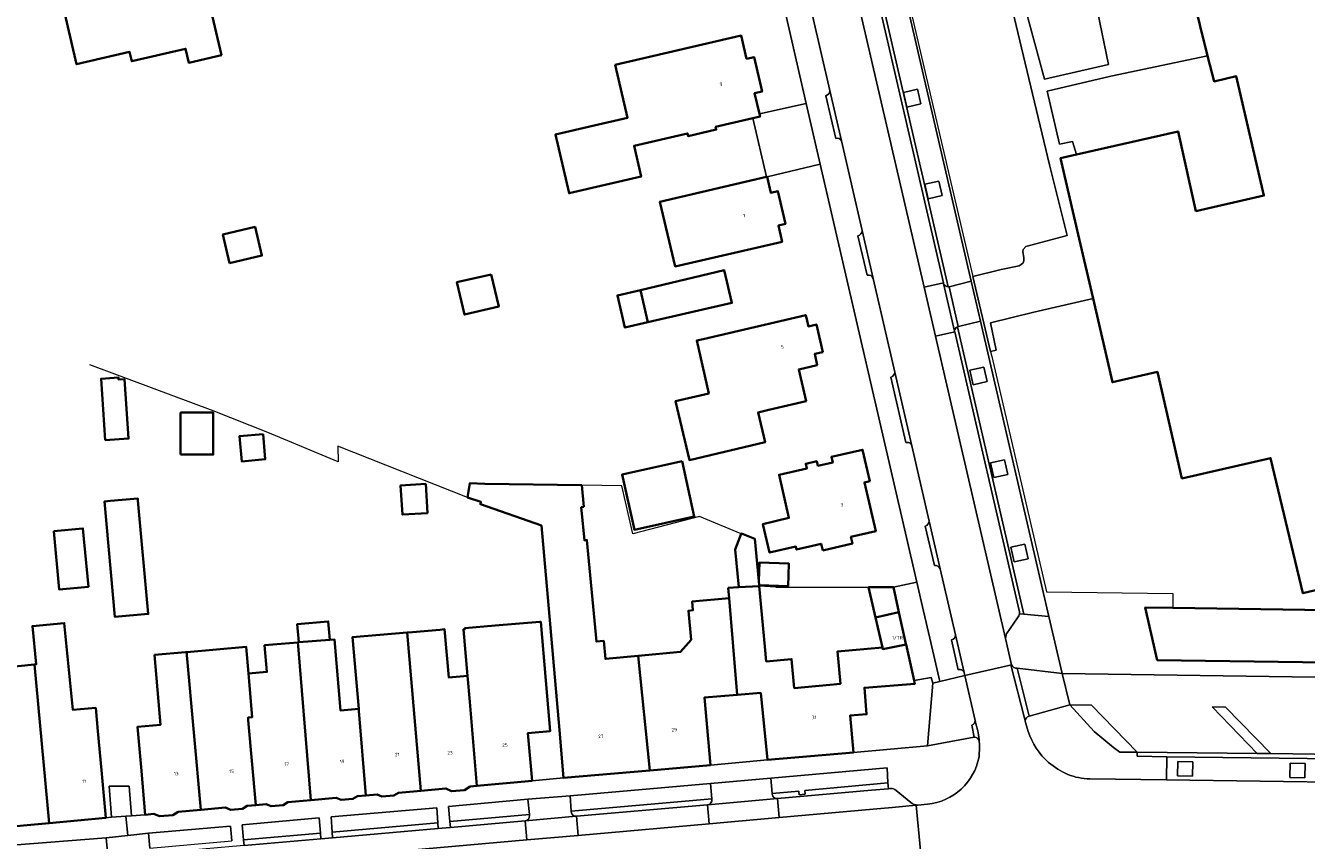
# Model space of a CAD drawing. Header units: metres. Extents: x 197700 to 204338, y 317132 to 325229.
# Tile 786 of 1056: x 203359 to 203493, y 319731 to 319816. Entities that reach past the tile are written whole.
import ezdxf
from ezdxf.enums import TextEntityAlignment as Align

# ---------------------------------------------------------------- set-up
doc = ezdxf.new("R2010")
doc.units = ezdxf.units.M
for name, color, linetype, lineweight in [('B-WE-GR-BEPLANTING_CULTUUR_BODEMBEDEKKER-GV', 90, 'Continuous', 18), ('B-WE-GR-BEPLANTING_CULTUUR_ROOS-GV', 90, 'Continuous', 18), ('B-WE-IE-TERREINAFSCHEIDING_KUNSTMATIG_HEKWERK-G', 20, 'IE-TERREINAFSCHEIDING-KUNSTMATIG', 18), ('B-WE-IE-TERREINAFSCHEIDING_KUNSTMATIG_MUUR-G', 90, 'IE-TERREINAFSCHEIDING-KUNSTMATIG-DICHT', 18), ('B-WE-IE-TERREINAFSCHEIDING_KUNSTMATIG_MUUR-GV', 90, 'Continuous', 18), ('B-WE-OG-BEBOUWING-GV', 7, 'Continuous', 35), ('B-WE-OG-BEBOUWING-T18', 10, 'Continuous', 18), ('B-WE-OG-TERREIN_CULTUURSCHEIDING-GV', 7, 'Continuous', 18), ('B-WE-OG-TERREIN_ERF-GV', 7, 'Continuous', 18), ('B-WE-VH-VERHARDING_ASFALT-GV', 252, 'Continuous', 18), ('B-WE-VH-VERHARDING_BETONSTRAATSTEEN-GV', 252, 'Continuous', 18), ('B-WE-VH-VERHARDING_OPEN-GV', 252, 'Continuous', 18), ('B-WE-VH-VERHARDING_STRAATBAKSTEEN-GV', 252, 'Continuous', 18), ('B-WE-VH-VERHARDING_TEGEL-GV', 252, 'Continuous', 18)]:
    doc.layers.add(name, color=color, linetype=linetype, lineweight=lineweight)
doc.styles.add('NLCS-ISO-M200-T18', font='NLCS-ISO.ttf', dxfattribs={"height": 0.36})
doc.linetypes.add('IE-TERREINAFSCHEIDING-KUNSTMATIG', pattern='A,4,[82,NLCS.SHX,S=0.75,R=90,X=0,Y=0],4,-2', length=10)
doc.linetypes.add('IE-TERREINAFSCHEIDING-KUNSTMATIG-DICHT', pattern='A,8,-1,[82,NLCS.SHX,S=0.75,R=90,X=0,Y=0],-1', length=10)

msp = doc.modelspace()

# ---------------------------------------------------------------- linework, layer by layer
at = {"layer": 'B-WE-GR-BEPLANTING_CULTUUR_BODEMBEDEKKER-GV'}
for points in [[(203439.647, 319735.47), (203440.295, 319735.533), (203440.253, 319735.936), (203448.94, 319736.706), (203448.841, 319738.287), (203436.707, 319737.201), (203436.83, 319735.619), (203439.608, 319735.864), (203439.617, 319735.777)], [(203415.715, 319735.356), (203415.839, 319733.762), (203430.543, 319735.058), (203430.394, 319736.649)], [(203411.298, 319735.013), (203403.007, 319734.252), (203403.164, 319732.661), (203411.47, 319733.399)], [(203401.896, 319732.545), (203401.79, 319734.121), (203390.763, 319733.155), (203390.86, 319731.57)], [(203371.676, 319731.458), (203371.822, 319729.875), (203380.38, 319730.646), (203380.224, 319732.206)], [(203389.511, 319733.047), (203381.464, 319732.33), (203381.602, 319730.757), (203389.64, 319731.46)], [(203367.259, 319730.967), (203357.461, 319730.195), (203357.601, 319728.62), (203367.402, 319729.475)]]:
    msp.add_lwpolyline(points, close=True, dxfattribs=at)
at = {"layer": 'B-WE-GR-BEPLANTING_CULTUUR_ROOS-GV'}
for points in [[(203462.466, 319753.986), (203461.338, 319752.287)], [(203462.438, 319748.717), (203467.144, 319748.148), (203465.76, 319754.121), (203463.15, 319754.343), (203462.669, 319754.384)], [(203461.221, 319751.824), (203461.859, 319749.067)], [(203470.041, 319737.132), (203478.041, 319737.018), (203478.076, 319739.455), (203474.982, 319739.494), (203474.982, 319739.943), (203473.172, 319739.943), (203472.516, 319740.432), (203470.472, 319742.085), (203467.937, 319744.868), (203463.689, 319743.683)], [(203463.272, 319743.199), (203463.315, 319743.044), (203463.596, 319742.101)]]:
    msp.add_lwpolyline(points, dxfattribs=at)
for points in [[(203462.669, 319754.384, -0.1481467), (203462.466, 319753.986)], [(203461.338, 319752.287, 0.0482349), (203461.221, 319751.824)], [(203461.859, 319749.067, 0.3688886), (203462.438, 319748.717)], [(203463.689, 319743.683, 0.3380585), (203463.272, 319743.199)], [(203463.596, 319742.101, 0.1374729), (203465.727, 319738.859)], [(203465.727, 319738.859, 0.0794504), (203467.724, 319737.601)], [(203467.724, 319737.601, 0.0910904), (203470.041, 319737.132)]]:
    msp.add_lwpolyline(points, format="xyb", dxfattribs=at)
at = {"layer": 'B-WE-IE-TERREINAFSCHEIDING_KUNSTMATIG_HEKWERK-G'}
for points in [[(203512.067, 319870.207), (203502.727, 319867.966), (203482.621, 319863.145), (203467.752, 319859.637), (203444.839, 319854.063), (203443.201, 319852.239), (203454.883, 319802.176), (203457.817, 319789.654)], [(203457.817, 319789.654), (203459.649, 319781.832)], [(203459.649, 319781.832), (203459.777, 319781.286), (203465.518, 319756.69), (203478.694, 319756.506), (203478.71, 319755.02)], [(203378.444, 319775.604), (203365.548, 319780.437)], [(203405.018, 319766.564), (203391.471, 319771.913), (203391.493, 319770.295), (203384.144, 319773.358), (203378.444, 319775.604)]]:
    msp.add_lwpolyline(points, dxfattribs=at)
at = {"layer": 'B-WE-IE-TERREINAFSCHEIDING_KUNSTMATIG_MUUR-G'}
for points in [[(203433.608, 319762.747), (203429.229, 319764.554), (203422.278, 319762.758), (203421.147, 319767.762), (203416.949, 319767.835)], [(203437.227, 319757.175), (203435.484, 319757.293)], [(203437.227, 319757.175), (203446.917, 319757.166)]]:
    msp.add_lwpolyline(points, dxfattribs=at)
at = {"layer": 'B-WE-IE-TERREINAFSCHEIDING_KUNSTMATIG_MUUR-GV'}
msp.add_lwpolyline([(203507.39, 319739.526), (203507.236, 319739.526), (203488.957, 319739.773), (203487.512, 319739.786), (203474.982, 319739.943), (203474.982, 319739.494), (203478.076, 319739.455), (203507.408, 319739.087), (203507.411, 319739.435)], close=True, dxfattribs=at)
at = {"layer": 'B-WE-OG-BEBOUWING-GV'}
for points in [[(203367.655, 319821.908), (203367.412, 319822.95), (203368.089, 319823.107), (203367.992, 319823.526), (203366.682, 319823.221), (203366.568, 319823.708), (203363.344, 319822.958), (203363.458, 319822.471), (203362.148, 319822.166), (203362.488, 319820.705), (203362.122, 319820.62), (203364.162, 319811.854), (203369.695, 319813.142), (203369.921, 319812.168), (203375.541, 319813.476), (203375.881, 319812.015), (203379.29, 319812.808), (203376.91, 319823.035), (203374.037, 319822.366), (203373.81, 319823.34)], [(203434.818, 319806.203), (203435.576, 319806.378), (203435.513, 319806.65), (203435.009, 319808.812), (203435.785, 319808.993), (203434.943, 319812.607), (203434.168, 319812.426), (203433.606, 319814.842), (203420.45, 319811.781), (203421.738, 319806.251), (203418.24, 319805.436), (203414.19, 319804.493), (203415.619, 319798.357), (203423.141, 319800.108), (203422.405, 319803.331), (203428.008, 319804.627), (203428.077, 319804.332), (203430.992, 319805.013), (203430.925, 319805.302)], [(203436.236, 319800.08), (203425.117, 319797.475), (203426.704, 319790.706), (203437.88, 319793.287), (203437.486, 319794.992), (203438.23, 319795.165), (203437.435, 319798.576), (203436.699, 319798.404), (203436.308, 319800.097)], [(203380.153, 319791.05), (203383.529, 319791.852), (203382.818, 319794.846), (203379.442, 319794.044)], [(203407.486, 319789.886), (203403.892, 319789.05), (203404.676, 319785.683), (203408.269, 319786.519)], [(203423.074, 319788.247), (203423.858, 319784.868), (203432.628, 319786.903), (203431.823, 319790.313)], [(203423.858, 319784.868), (203423.074, 319788.247), (203420.676, 319787.681), (203421.458, 319784.311)], [(203442.13, 319781.755), (203441.467, 319784.657), (203440.628, 319784.448), (203440.345, 319785.623), (203429.616, 319783.121), (203428.952, 319782.966), (203430.209, 319777.433), (203426.747, 319776.628), (203428.197, 319770.471), (203436.106, 319772.327), (203435.374, 319775.442), (203436.472, 319775.702), (203440.389, 319776.631), (203439.615, 319779.953), (203441.536, 319780.397), (203441.28, 319781.565)], [(203367.161, 319772.539), (203369.598, 319772.708), (203369.165, 319778.926), (203368.548, 319778.883), (203368.533, 319779.104), (203366.712, 319778.977)], [(203375.034, 319771.033), (203378.447, 319771.033), (203378.447, 319775.438), (203375.034, 319775.438)], [(203383.647, 319773.181), (203381.18, 319772.964), (203381.413, 319770.327), (203383.88, 319770.544)], [(203442.115, 319761.014), (203445.225, 319761.736), (203445.074, 319762.425), (203447.659, 319763.019), (203446.468, 319768.128), (203447.039, 319768.278), (203446.289, 319771.538), (203443.031, 319770.795), (203443.165, 319770.208), (203441.62, 319769.867), (203441.49, 319770.347), (203440.35, 319770.085), (203440.464, 319769.591), (203437.56, 319768.932), (203438.586, 319764.413), (203435.876, 319763.78), (203436.574, 319760.79), (203439.314, 319761.43), (203439.389, 319761.109), (203441.953, 319761.712)], [(203427.423, 319770.346), (203421.164, 319768.957), (203422.444, 319763.174), (203428.697, 319764.562)], [(203424.039, 319738.023), (203422.832, 319749.999), (203419.408, 319749.68), (203419.232, 319751.567), (203418.471, 319751.496), (203417.481, 319762.107), (203417.217, 319762.082), (203416.896, 319765.528), (203417.159, 319765.586), (203416.949, 319767.835), (203406.831, 319767.983), (203405.241, 319768.04), (203405.018, 319766.564), (203406.409, 319766.09), (203406.354, 319765.841), (203412.753, 319763.62), (203414.604, 319742.21), (203415.043, 319737.229)], [(203400.635, 319767.971), (203398.016, 319767.816), (203398.196, 319764.771), (203400.815, 319764.925)], [(203370.562, 319766.252), (203370.544, 319766.449), (203367.687, 319766.19), (203367.059, 319766.133), (203368.158, 319754.07), (203371.643, 319754.387)], [(203361.77, 319763.029), (203362.346, 319756.928), (203365.397, 319757.217), (203364.82, 319763.317)], [(203435.474, 319757.404), (203435.437, 319757.794), (203435.023, 319762.232), (203433.617, 319762.772), (203433.608, 319762.747), (203432.987, 319761.13), (203433.356, 319757.163), (203435.484, 319757.293)], [(203435.474, 319757.404), (203438.508, 319757.296), (203438.591, 319759.645), (203435.507, 319759.755), (203435.437, 319757.794)], [(203432.244, 319757.095), (203432.343, 319756.039), (203433.196, 319745.919), (203435.642, 319746.12), (203436.36, 319739.13), (203445.337, 319739.909), (203444.985, 319743.746), (203446.705, 319743.899), (203446.475, 319746.657), (203451.741, 319747.071), (203451.707, 319747.226), (203451.667, 319747.405), (203450.827, 319751.194), (203448.39, 319750.697), (203448.355, 319750.881), (203443.662, 319750.443), (203443.976, 319747.077), (203439.153, 319746.627), (203438.87, 319749.662), (203436.213, 319749.414), (203436.068, 319750.972), (203435.484, 319757.293), (203433.356, 319757.163)], [(203422.832, 319749.999), (203424.039, 319738.023), (203430.389, 319738.583), (203429.765, 319745.636), (203433.196, 319745.919), (203432.343, 319756.039), (203428.468, 319755.678), (203428.554, 319754.759), (203428.09, 319754.716), (203428.372, 319751.689), (203427.272, 319750.413)], [(203450.082, 319754.553), (203449.502, 319757.171), (203446.917, 319757.166), (203447.637, 319754.021)], [(203366.767, 319738.049), (203366.387, 319742.129), (203366.159, 319744.561), (203363.756, 319744.368), (203362.865, 319753.431), (203359.547, 319753.105), (203359.939, 319749.114), (203359.753, 319749.096), (203361.291, 319732.517), (203367.231, 319733.071)], [(203390.628, 319751.67), (203390.463, 319753.594), (203387.223, 319753.317), (203387.386, 319751.418)], [(203411.747, 319736.92), (203411.291, 319741.899), (203413.636, 319742.114), (203413.323, 319745.774), (203412.656, 319753.565), (203412.557, 319753.556), (203407.887, 319753.157), (203404.711, 319752.886), (203404.72, 319752.776), (203404.583, 319752.764), (203404.998, 319747.914), (203405.243, 319745.183), (203405.986, 319736.392)], [(203450.082, 319754.553), (203447.637, 319754.021), (203448.355, 319750.881), (203448.39, 319750.697), (203450.827, 319751.194), (203450.811, 319751.268), (203450.187, 319754.081)], [(203393.644, 319744.441), (203393.659, 319744.236), (203394.366, 319735.397), (203395.564, 319735.501), (203396.065, 319735.278), (203397.318, 319735.393), (203397.787, 319735.687), (203400.131, 319735.893), (203398.717, 319752.44), (203393.001, 319751.952)], [(203399.243, 319752.485), (203398.717, 319752.44), (203400.131, 319735.893), (203402.726, 319736.122), (203403.341, 319735.859), (203404.704, 319735.97), (203405.282, 319736.328), (203405.986, 319736.392), (203405.243, 319745.183), (203404.998, 319747.914), (203403.043, 319747.747), (203402.613, 319752.772), (203402.097, 319752.728)], [(203377.154, 319733.897), (203379.727, 319734.125), (203380.247, 319733.902), (203381.48, 319734.012), (203381.982, 319734.318), (203382.877, 319734.4), (203382.104, 319743.256), (203382.084, 319743.549), (203382.498, 319743.584), (203382.107, 319748.154), (203381.868, 319750.945), (203375.669, 319750.39), (203375.693, 319750.052)], [(203387.284, 319751.409), (203383.805, 319751.112), (203384.044, 319748.32), (203382.107, 319748.154), (203382.498, 319743.584), (203382.084, 319743.549), (203382.104, 319743.256), (203382.877, 319734.4), (203383.979, 319734.5), (203384.495, 319734.281), (203385.753, 319734.383), (203386.248, 319734.693), (203388.632, 319734.904), (203387.308, 319751.037)], [(203394.366, 319735.397), (203393.659, 319744.236), (203393.644, 319744.441), (203391.739, 319744.278), (203391.103, 319751.711), (203390.628, 319751.67), (203387.386, 319751.418), (203387.284, 319751.409), (203387.308, 319751.037), (203388.632, 319734.904), (203391.286, 319735.138), (203391.794, 319734.929), (203393.021, 319735.033), (203393.501, 319735.322)], [(203371.342, 319733.379), (203372.215, 319733.468), (203372.809, 319733.222), (203374.219, 319733.345), (203374.764, 319733.685), (203377.154, 319733.897), (203375.693, 319750.052), (203375.669, 319750.39), (203375.546, 319750.379), (203372.31, 319750.102), (203372.935, 319742.797), (203370.536, 319742.591), (203370.906, 319738.36)], [(203355.558, 319731.983), (203361.291, 319732.517), (203359.753, 319749.096), (203356.335, 319748.76), (203356.842, 319743.606), (203354.686, 319743.394), (203354.899, 319741.229), (203354.732, 319741.213)]]:
    msp.add_lwpolyline(points, close=True, dxfattribs=at)
for points in [[(203480.706, 319819.233), (203482.335, 319812.729), (203483.004, 319810.059), (203485.304, 319810.614), (203488.21, 319798.119), (203481.111, 319796.502), (203479.247, 319804.833), (203468.625, 319802.422), (203466.966, 319802.046), (203468.92, 319793.606), (203470.363, 319787.372), (203472.394, 319778.599), (203477.087, 319779.679), (203479.649, 319768.554), (203488.911, 319770.675), (203492.291, 319756.543), (203502.311, 319758.93)], [(203497.101, 319754.756), (203478.71, 319755.02), (203475.824, 319755.061), (203477.073, 319749.552), (203504.894, 319749.15)]]:
    msp.add_lwpolyline(points, dxfattribs=at)
at = {"layer": 'B-WE-OG-TERREIN_CULTUURSCHEIDING-GV'}
for points in [[(203455.316, 319788.591), (203457.635, 319789.189), (203446.236, 319838.385), (203443.847, 319837.918), (203455.241, 319788.586)], [(203456.205, 319784.409), (203463.15, 319754.343), (203465.76, 319754.121), (203458.605, 319785.001), (203456.293, 319784.431)], [(203456.293, 319784.431), (203456.266, 319784.426)]]:
    msp.add_lwpolyline(points, dxfattribs=at)
for points in [[(203452.026, 319809.234), (203450.564, 319808.898), (203450.914, 319807.371), (203452.376, 319807.707)], [(203452.026, 319809.234), (203452.376, 319807.707), (203450.914, 319807.371), (203450.564, 319808.898)], [(203454.249, 319799.642), (203452.787, 319799.306), (203453.137, 319797.779), (203454.599, 319798.115)], [(203454.249, 319799.642), (203454.599, 319798.115), (203453.137, 319797.779), (203452.787, 319799.306)], [(203458.939, 319780.193), (203457.477, 319779.857), (203457.827, 319778.33), (203459.289, 319778.666)], [(203458.939, 319780.193), (203459.289, 319778.666), (203457.827, 319778.33), (203457.477, 319779.857)], [(203461.098, 319770.501), (203459.636, 319770.165), (203459.986, 319768.638), (203461.448, 319768.974)], [(203461.098, 319770.501), (203461.448, 319768.974), (203459.986, 319768.638), (203459.636, 319770.165)], [(203463.226, 319761.681), (203461.764, 319761.345), (203462.114, 319759.818), (203463.576, 319760.154)], [(203463.226, 319761.681), (203463.576, 319760.154), (203462.114, 319759.818), (203461.764, 319761.345)], [(203507.388, 319736.601), (203507.408, 319739.087), (203478.076, 319739.455), (203478.041, 319737.018)], [(203479.19, 319737.437), (203480.756, 319737.414), (203480.78, 319738.912), (203479.214, 319738.937)], [(203480.756, 319737.414), (203479.19, 319737.437), (203479.214, 319738.937), (203480.78, 319738.912)], [(203492.497, 319737.243), (203492.522, 319738.758), (203490.956, 319738.783), (203490.931, 319737.265)], [(203490.931, 319737.265), (203490.956, 319738.783), (203492.522, 319738.758), (203492.497, 319737.243)]]:
    msp.add_lwpolyline(points, close=True, dxfattribs=at)
for points in [[(203455.241, 319788.586, 0.0355675), (203455.316, 319788.591)], [(203456.266, 319784.426, 0.0279781), (203456.205, 319784.409)]]:
    msp.add_lwpolyline(points, format="xyb", dxfattribs=at)
at = {"layer": 'B-WE-OG-TERREIN_ERF-GV'}
for points in [[(203446.236, 319838.385), (203457.635, 319789.189), (203458.605, 319785.001), (203465.76, 319754.121), (203467.144, 319748.148), (203505.606, 319747.605)], [(203502.311, 319758.93), (203492.291, 319756.543), (203488.911, 319770.675), (203479.649, 319768.554), (203477.087, 319779.679), (203472.394, 319778.599), (203470.363, 319787.372), (203464.169, 319785.932), (203459.661, 319784.832), (203460.259, 319781.961), (203459.649, 319781.832), (203457.817, 319789.654), (203460.754, 319790.382), (203462.649, 319790.786), (203462.864, 319790.906), (203463.073, 319791.077), (203463.128, 319791.299), (203463.129, 319791.607), (203463.037, 319792.278), (203463.062, 319792.493), (203463.358, 319792.811), (203467.665, 319793.932), (203465.813, 319801.352), (203463.289, 319811.968), (203460.823, 319822.194)], [(203356.335, 319748.76), (203359.753, 319749.096), (203359.939, 319749.114), (203359.547, 319753.105), (203362.865, 319753.431), (203363.756, 319744.368), (203366.159, 319744.561), (203366.387, 319742.129), (203366.767, 319738.049), (203367.231, 319733.071), (203367.8, 319733.114), (203367.574, 319736.364), (203369.658, 319736.358), (203369.891, 319733.27), (203371.342, 319733.379), (203370.906, 319738.36), (203370.536, 319742.591), (203372.935, 319742.797), (203372.31, 319750.102), (203375.546, 319750.379), (203375.669, 319750.39), (203381.868, 319750.945), (203382.107, 319748.154), (203384.044, 319748.32), (203383.805, 319751.112), (203387.284, 319751.409), (203387.386, 319751.418), (203387.223, 319753.317), (203390.463, 319753.594), (203390.628, 319751.67), (203391.103, 319751.711), (203391.739, 319744.278), (203393.644, 319744.441), (203393.001, 319751.952), (203398.717, 319752.44), (203399.243, 319752.485), (203402.097, 319752.728), (203402.613, 319752.772), (203403.043, 319747.747), (203404.998, 319747.914), (203404.583, 319752.764), (203404.72, 319752.776), (203404.711, 319752.886), (203407.887, 319753.157), (203412.557, 319753.556), (203412.656, 319753.565), (203413.323, 319745.774), (203413.636, 319742.114), (203411.291, 319741.899), (203411.747, 319736.92), (203415.043, 319737.229), (203414.604, 319742.21), (203412.753, 319763.62), (203406.354, 319765.841), (203406.409, 319766.09), (203405.018, 319766.564), (203405.241, 319768.04), (203406.831, 319767.983), (203416.949, 319767.835), (203417.159, 319765.586), (203416.896, 319765.528), (203417.217, 319762.082), (203417.481, 319762.107), (203418.471, 319751.496), (203419.232, 319751.567), (203419.408, 319749.68), (203422.832, 319749.999), (203427.272, 319750.413), (203428.372, 319751.689), (203428.09, 319754.716), (203428.554, 319754.759), (203428.468, 319755.678), (203432.343, 319756.039), (203432.244, 319757.095), (203433.356, 319757.163), (203432.987, 319761.13), (203433.608, 319762.747), (203433.617, 319762.772), (203435.023, 319762.232), (203435.437, 319757.794), (203435.507, 319759.755), (203438.591, 319759.645), (203438.508, 319757.296), (203435.474, 319757.404), (203435.484, 319757.293), (203436.068, 319750.972), (203436.213, 319749.414), (203438.87, 319749.662), (203439.153, 319746.627), (203443.976, 319747.077), (203443.662, 319750.443), (203448.355, 319750.881), (203447.637, 319754.021), (203446.917, 319757.166), (203449.502, 319757.171), (203451.959, 319757.71), (203441.854, 319801.415), (203436.308, 319800.097), (203436.699, 319798.404), (203437.435, 319798.576), (203438.23, 319795.165), (203437.486, 319794.992), (203437.88, 319793.287), (203426.704, 319790.706), (203425.117, 319797.475), (203436.236, 319800.08), (203434.818, 319806.203), (203430.925, 319805.302), (203430.992, 319805.013), (203428.077, 319804.332), (203428.008, 319804.627), (203422.405, 319803.331), (203423.141, 319800.108), (203415.619, 319798.357), (203414.19, 319804.493), (203418.24, 319805.436), (203421.738, 319806.251), (203420.45, 319811.781), (203433.606, 319814.842), (203434.168, 319812.426), (203434.943, 319812.607), (203435.785, 319808.993), (203435.009, 319808.812), (203435.513, 319806.65), (203440.398, 319807.762), (203437.935, 319818.426)], [(203504.894, 319749.15), (203477.073, 319749.552), (203475.824, 319755.061), (203478.71, 319755.02), (203497.101, 319754.756)]]:
    msp.add_lwpolyline(points, dxfattribs=at)
for points in [[(203369.921, 319812.168), (203369.695, 319813.142), (203364.162, 319811.854), (203362.122, 319820.62), (203362.488, 319820.705), (203362.148, 319822.166), (203363.458, 319822.471), (203363.344, 319822.958), (203366.568, 319823.708), (203366.682, 319823.221), (203367.992, 319823.526), (203368.089, 319823.107), (203367.412, 319822.95), (203367.655, 319821.908), (203373.81, 319823.34), (203374.037, 319822.366), (203376.91, 319823.035), (203379.29, 319812.808), (203375.881, 319812.015), (203375.541, 319813.476)], [(203471.993, 319811.821), (203469.675, 319823.014), (203462.268, 319821.523), (203465.282, 319810.282)], [(203482.335, 319812.729), (203472.229, 319810.592), (203465.559, 319809.049), (203466.845, 319803.508), (203468.209, 319803.772), (203468.625, 319802.422), (203479.247, 319804.833), (203481.111, 319796.502), (203488.21, 319798.119), (203485.304, 319810.614), (203483.004, 319810.059)], [(203383.529, 319791.852), (203380.153, 319791.05), (203379.442, 319794.044), (203382.818, 319794.846)], [(203403.892, 319789.05), (203407.486, 319789.886), (203408.269, 319786.519), (203404.676, 319785.683)], [(203423.858, 319784.868), (203421.458, 319784.311), (203420.676, 319787.681), (203423.074, 319788.247), (203431.823, 319790.313), (203432.628, 319786.903)], [(203429.616, 319783.121), (203440.345, 319785.623), (203440.628, 319784.448), (203441.467, 319784.657), (203442.13, 319781.755), (203441.28, 319781.565), (203441.536, 319780.397), (203439.615, 319779.953), (203440.389, 319776.631), (203436.472, 319775.702), (203435.374, 319775.442), (203436.106, 319772.327), (203428.197, 319770.471), (203426.747, 319776.628), (203430.209, 319777.433), (203428.952, 319782.966)], [(203367.161, 319772.539), (203366.712, 319778.977), (203368.533, 319779.104), (203368.548, 319778.883), (203369.165, 319778.926), (203369.598, 319772.708)], [(203375.034, 319771.033), (203375.034, 319775.438), (203378.447, 319775.438), (203378.447, 319771.033)], [(203383.647, 319773.181), (203383.88, 319770.544), (203381.413, 319770.327), (203381.18, 319772.964)], [(203440.35, 319770.085), (203441.49, 319770.347), (203441.62, 319769.867), (203443.165, 319770.208), (203443.031, 319770.795), (203446.289, 319771.538), (203447.039, 319768.278), (203446.468, 319768.128), (203447.659, 319763.019), (203445.074, 319762.425), (203445.225, 319761.736), (203442.115, 319761.014), (203441.953, 319761.712), (203439.389, 319761.109), (203439.314, 319761.43), (203436.574, 319760.79), (203435.876, 319763.78), (203438.586, 319764.413), (203437.56, 319768.932), (203440.464, 319769.591)], [(203427.423, 319770.346), (203428.697, 319764.562), (203422.444, 319763.174), (203421.164, 319768.957)], [(203400.635, 319767.971), (203400.815, 319764.925), (203398.196, 319764.771), (203398.016, 319767.816)], [(203367.687, 319766.19), (203370.544, 319766.449), (203370.562, 319766.252), (203371.643, 319754.387), (203368.158, 319754.07), (203367.059, 319766.133)], [(203361.77, 319763.029), (203364.82, 319763.317), (203365.397, 319757.217), (203362.346, 319756.928)], [(203451.707, 319747.226), (203451.741, 319747.071), (203446.475, 319746.657), (203446.705, 319743.899), (203444.985, 319743.746), (203445.337, 319739.909), (203453.064, 319740.591), (203453.633, 319747.156), (203453.454, 319747.727), (203451.667, 319747.405)], [(203430.389, 319738.583), (203436.36, 319739.13), (203435.642, 319746.12), (203433.196, 319745.919), (203429.765, 319745.636)], [(203470.214, 319744.824), (203467.976, 319744.879), (203467.937, 319744.868), (203470.472, 319742.085), (203472.516, 319740.432), (203473.172, 319739.943), (203474.982, 319739.943)], [(203487.512, 319739.786), (203488.957, 319739.773), (203484.212, 319744.645), (203482.816, 319744.661)]]:
    msp.add_lwpolyline(points, close=True, dxfattribs=at)
at = {"layer": 'B-WE-VH-VERHARDING_ASFALT-GV'}
for points in [[(203463.596, 319742.101), (203463.315, 319743.044), (203463.272, 319743.199), (203463.196, 319743.477), (203461.789, 319749.051), (203461.559, 319748.998), (203456.967, 319747.942), (203458.049, 319743.252), (203458.162, 319742.765)], [(203458.482, 319739.821), (203458.451, 319739.448)], [(203518.136, 319729.95), (203533.562, 319729.763), (203580.676, 319729.099), (203580.768, 319735.529), (203579.909, 319735.538), (203578.803, 319735.55), (203556.475, 319735.889), (203545.606, 319736.051), (203532.863, 319736.24), (203508.789, 319736.582), (203507.388, 319736.601), (203478.041, 319737.018), (203470.041, 319737.132)], [(203453.058, 319734.493), (203452.053, 319734.402), (203451.898, 319734.386), (203452.338, 319729.655), (203452.48, 319729.649)]]:
    msp.add_lwpolyline(points, dxfattribs=at)
for points in [[(203458.162, 319742.765, -0.0512426), (203458.477, 319741.086)], [(203465.727, 319738.859, -0.1374729), (203463.596, 319742.101)], [(203458.477, 319741.086, -0.0387196), (203458.482, 319739.821)], [(203458.451, 319739.448, -0.3343787), (203453.058, 319734.493)], [(203467.724, 319737.601, -0.0794504), (203465.727, 319738.859)], [(203470.041, 319737.132, -0.0910904), (203467.724, 319737.601)]]:
    msp.add_lwpolyline(points, format="xyb", dxfattribs=at)
at = {"layer": 'B-WE-VH-VERHARDING_BETONSTRAATSTEEN-GV'}
for points in [[(203440.811, 319848.803), (203440.495, 319848.73), (203434.044, 319847.236), (203442.85, 319809.09), (203444.065, 319803.828), (203446.228, 319794.458), (203447.381, 319789.465), (203449.644, 319779.662), (203451.423, 319771.955)], [(203451.423, 319771.955), (203453.242, 319764.075), (203454.395, 319759.081), (203455.985, 319752.195), (203456.898, 319748.24), (203456.967, 319747.942), (203461.559, 319748.998), (203461.789, 319749.051), (203461.859, 319749.067), (203461.221, 319751.824), (203453.911, 319783.404), (203452.72, 319788.549), (203440.263, 319842.37), (203439.503, 319845.653)], [(203442.456, 319808.563), (203443.476, 319804.093)], [(203444.065, 319803.828), (203442.85, 319809.09)], [(203445.8, 319793.911), (203446.777, 319789.814)], [(203447.381, 319789.465), (203446.228, 319794.458)], [(203454.748, 319788.944), (203455.905, 319783.934)], [(203456.266, 319784.426), (203455.316, 319788.591)], [(203455.905, 319783.934), (203455.901, 319783.966)], [(203449.236, 319779.138), (203450.806, 319772.296)], [(203451.423, 319771.955), (203449.644, 319779.662)], [(203454.395, 319759.081), (203453.242, 319764.075)], [(203452.84, 319763.566), (203453.788, 319759.431)], [(203456.898, 319748.24), (203455.985, 319752.195)], [(203455.57, 319751.68), (203456.277, 319748.53)], [(203458.049, 319743.252), (203456.967, 319747.942), (203454.36, 319747.316), (203453.633, 319747.156), (203453.064, 319740.591), (203457.954, 319741.482), (203457.685, 319742.742)], [(203461.859, 319749.067), (203461.789, 319749.051)], [(203461.789, 319749.051), (203463.196, 319743.477), (203463.272, 319743.199)], [(203463.689, 319743.683), (203462.438, 319748.717)], [(203449.208, 319736.124), (203448.994, 319736.105), (203447.214, 319735.946), (203437.38, 319735.077), (203437.556, 319733.085), (203447.391, 319733.954), (203449.386, 319734.132), (203451.898, 319734.386), (203452.053, 319734.402), (203451.896, 319734.404)], [(203451.331, 319734.65), (203449.801, 319735.934)]]:
    msp.add_lwpolyline(points, dxfattribs=at)
for points in [[(203442.85, 319809.09, -0.3498501), (203442.456, 319808.563)], [(203443.476, 319804.093, -0.4098265), (203444.065, 319803.828)], [(203446.228, 319794.458, -0.3628636), (203445.8, 319793.911)], [(203446.777, 319789.814, -0.358671), (203447.381, 319789.465)], [(203455.241, 319788.586, -0.3193147), (203454.748, 319788.944)], [(203455.316, 319788.591, -0.0355675), (203455.241, 319788.586)], [(203455.901, 319783.966, -0.3210465), (203456.205, 319784.409)], [(203456.205, 319784.409, -0.0279781), (203456.266, 319784.426)], [(203449.644, 319779.662, -0.3518232), (203449.236, 319779.138)], [(203450.806, 319772.296, -0.4257686), (203451.423, 319771.955)], [(203453.242, 319764.075, -0.3096223), (203452.84, 319763.566)], [(203453.788, 319759.431, -0.3693053), (203454.395, 319759.081)], [(203455.985, 319752.195, -0.3766166), (203455.57, 319751.68)], [(203456.277, 319748.53, -0.4343093), (203456.898, 319748.24)], [(203462.438, 319748.717, -0.3688886), (203461.859, 319749.067)], [(203457.685, 319742.742, 0.3235792), (203458.049, 319743.252)], [(203463.272, 319743.199, -0.3380585), (203463.689, 319743.683)], [(203449.801, 319735.934, 0.2158458), (203449.208, 319736.124)], [(203451.896, 319734.404, -0.1736658), (203451.331, 319734.65)]]:
    msp.add_lwpolyline(points, format="xyb", dxfattribs=at)
for points in [[(203453.911, 319783.404), (203455.915, 319783.889), (203455.905, 319783.934), (203454.748, 319788.944), (203454.737, 319788.992), (203452.72, 319788.549)], [(203467.937, 319744.868), (203467.144, 319748.148), (203462.438, 319748.717), (203463.689, 319743.683)], [(203430.096, 319734.434), (203430.272, 319732.442), (203437.556, 319733.085), (203437.38, 319735.077), (203430.128, 319734.437)], [(203416.565, 319731.231), (203416.389, 319733.223), (203416.357, 319733.22), (203411.057, 319732.752), (203411.025, 319732.749), (203411.201, 319730.757)], [(203416.389, 319733.223), (203416.565, 319731.231), (203430.272, 319732.442), (203430.096, 319734.434)], [(203372.372, 319729.335), (203372.547, 319727.342), (203374.363, 319727.502), (203411.201, 319730.757), (203411.025, 319732.749), (203403.217, 319732.059), (203403.207, 319732.058), (203401.949, 319731.947), (203390.913, 319730.972), (203389.693, 319730.865), (203381.655, 319730.154), (203380.433, 319730.047), (203374.19, 319729.495)]]:
    msp.add_lwpolyline(points, close=True, dxfattribs=at)
at = {"layer": 'B-WE-VH-VERHARDING_OPEN-GV'}
for points in [[(203471.993, 319811.821), (203465.282, 319810.282), (203462.268, 319821.523), (203469.675, 319823.014)], [(203369.891, 319733.27), (203369.658, 319736.358), (203367.574, 319736.364), (203367.8, 319733.114), (203369.317, 319733.227)]]:
    msp.add_lwpolyline(points, close=True, dxfattribs=at)
for points in [[(203460.823, 319822.194), (203463.289, 319811.968), (203465.813, 319801.352), (203467.665, 319793.932), (203463.358, 319792.811), (203463.062, 319792.493), (203463.037, 319792.278), (203463.129, 319791.607), (203463.128, 319791.299), (203463.073, 319791.077), (203462.864, 319790.906), (203462.649, 319790.786), (203460.754, 319790.382), (203457.817, 319789.654), (203459.649, 319781.832), (203460.259, 319781.961), (203459.661, 319784.832), (203464.169, 319785.932), (203470.363, 319787.372), (203468.92, 319793.606), (203466.966, 319802.046), (203468.625, 319802.422), (203468.209, 319803.772), (203466.845, 319803.508), (203465.559, 319809.049), (203472.229, 319810.592), (203482.335, 319812.729), (203480.706, 319819.233)], [(203505.606, 319747.605), (203467.144, 319748.148), (203467.937, 319744.868), (203467.976, 319744.879), (203470.214, 319744.824), (203474.982, 319739.943), (203487.512, 319739.786), (203482.816, 319744.661), (203484.212, 319744.645), (203488.957, 319739.773), (203507.236, 319739.526)]]:
    msp.add_lwpolyline(points, dxfattribs=at)
at = {"layer": 'B-WE-VH-VERHARDING_STRAATBAKSTEEN-GV'}
for points in [[(203442.85, 319809.09), (203434.044, 319847.236), (203433.581, 319849.243), (203431.17, 319848.654), (203438.136, 319818.494), (203437.935, 319818.426), (203440.398, 319807.762)], [(203440.263, 319842.37), (203452.72, 319788.549), (203454.737, 319788.992), (203443.454, 319837.841), (203442.838, 319840.507)], [(203443.476, 319804.093), (203442.456, 319808.563)], [(203440.398, 319807.762), (203441.854, 319801.415), (203451.959, 319757.71), (203452.665, 319754.655), (203453.317, 319751.831), (203454.36, 319747.316), (203456.967, 319747.942), (203456.898, 319748.24)], [(203446.228, 319794.458), (203444.065, 319803.828)], [(203446.777, 319789.814), (203445.8, 319793.911)], [(203449.644, 319779.662), (203447.381, 319789.465)], [(203455.915, 319783.889), (203453.911, 319783.404), (203461.221, 319751.824)], [(203462.649, 319754.735), (203455.915, 319783.889)], [(203450.806, 319772.296), (203449.236, 319779.138)], [(203453.242, 319764.075), (203451.423, 319771.955)], [(203453.788, 319759.431), (203452.84, 319763.566)], [(203455.985, 319752.195), (203454.395, 319759.081)], [(203461.338, 319752.287), (203462.466, 319753.986)], [(203456.277, 319748.53), (203455.57, 319751.68)], [(203457.685, 319742.742), (203457.954, 319741.482)], [(203458.162, 319742.765), (203458.049, 319743.252)], [(203457.954, 319741.482), (203453.064, 319740.591), (203445.337, 319739.909), (203436.36, 319739.13), (203430.389, 319738.583), (203424.039, 319738.023), (203415.043, 319737.229), (203411.747, 319736.92), (203405.986, 319736.392), (203405.282, 319736.328), (203404.704, 319735.97), (203403.341, 319735.859), (203402.726, 319736.122), (203400.131, 319735.893), (203397.787, 319735.687), (203397.318, 319735.393), (203396.065, 319735.278), (203395.564, 319735.501), (203394.366, 319735.397), (203393.501, 319735.322), (203393.021, 319735.033), (203391.794, 319734.929), (203391.286, 319735.138), (203388.632, 319734.904), (203386.248, 319734.693), (203385.753, 319734.383), (203384.495, 319734.281), (203383.979, 319734.5), (203382.877, 319734.4), (203381.982, 319734.318), (203381.48, 319734.012), (203380.247, 319733.902), (203379.727, 319734.125), (203377.154, 319733.897), (203374.764, 319733.685), (203374.219, 319733.345), (203372.809, 319733.222), (203372.215, 319733.468), (203371.342, 319733.379)], [(203458.451, 319739.448), (203458.482, 319739.821)], [(203381.655, 319730.154), (203381.602, 319730.757), (203381.464, 319732.33), (203389.511, 319733.047), (203389.64, 319731.46), (203389.693, 319730.865), (203390.913, 319730.972), (203390.86, 319731.57), (203390.763, 319733.155), (203401.79, 319734.121), (203401.896, 319732.545), (203401.949, 319731.947), (203403.207, 319732.058), (203403.217, 319732.059), (203403.164, 319732.661), (203403.007, 319734.252), (203411.298, 319735.013), (203415.715, 319735.356), (203430.394, 319736.649), (203436.707, 319737.201), (203448.841, 319738.287), (203448.94, 319736.706), (203448.994, 319736.105), (203449.208, 319736.124)], [(203436.83, 319735.619), (203436.707, 319737.201), (203430.394, 319736.649), (203430.543, 319735.058), (203430.551, 319734.976)], [(203449.801, 319735.934), (203451.331, 319734.65)], [(203415.846, 319733.677), (203415.839, 319733.762), (203415.715, 319735.356), (203411.298, 319735.013)], [(203411.298, 319735.013), (203411.47, 319733.399), (203411.481, 319733.291)], [(203430.128, 319734.437), (203437.38, 319735.077)], [(203436.838, 319735.531), (203436.83, 319735.619)], [(203357.461, 319730.195), (203367.259, 319730.967), (203369.503, 319731.216), (203369.317, 319733.227), (203367.8, 319733.114), (203367.231, 319733.071), (203361.291, 319732.517), (203355.558, 319731.983)], [(203371.342, 319733.379), (203369.891, 319733.27), (203369.317, 319733.227), (203369.503, 319731.216), (203371.676, 319731.458), (203380.224, 319732.206), (203380.38, 319730.646)], [(203452.138, 319729.66), (203452.338, 319729.655), (203451.898, 319734.386), (203449.386, 319734.132), (203447.391, 319733.954), (203437.556, 319733.085), (203430.272, 319732.442), (203416.565, 319731.231), (203411.201, 319730.757), (203374.363, 319727.502), (203374.751, 319723.019), (203379.316, 319723.422), (203382.156, 319723.673), (203392.019, 319724.518), (203395.999, 319724.859), (203414.699, 319726.46), (203421.332, 319727.029), (203434.067, 319728.119), (203439.487, 319728.583), (203451.943, 319729.65)], [(203411.057, 319732.752), (203416.357, 319733.22)], [(203451.896, 319734.404), (203452.053, 319734.402), (203453.058, 319734.493)], [(203371.822, 319729.875), (203371.676, 319731.458), (203369.503, 319731.216), (203367.259, 319730.967), (203367.402, 319729.475), (203367.409, 319729.399)]]:
    msp.add_lwpolyline(points, dxfattribs=at)
for points in [[(203442.456, 319808.563, 0.3498501), (203442.85, 319809.09)], [(203444.065, 319803.828, 0.4098265), (203443.476, 319804.093)], [(203445.8, 319793.911, 0.3628636), (203446.228, 319794.458)], [(203447.381, 319789.465, 0.358671), (203446.777, 319789.814)], [(203449.236, 319779.138, 0.3518232), (203449.644, 319779.662)], [(203451.423, 319771.955, 0.4257686), (203450.806, 319772.296)], [(203452.84, 319763.566, 0.3096223), (203453.242, 319764.075)], [(203454.395, 319759.081, 0.3693053), (203453.788, 319759.431)], [(203462.669, 319754.384, 0.1140772), (203462.649, 319754.735)], [(203462.466, 319753.986, 0.1481467), (203462.669, 319754.384)], [(203455.57, 319751.68, 0.3766166), (203455.985, 319752.195)], [(203461.221, 319751.824, -0.0482349), (203461.338, 319752.287)], [(203456.898, 319748.24, 0.4343093), (203456.277, 319748.53)], [(203458.049, 319743.252, -0.3235792), (203457.685, 319742.742)], [(203458.477, 319741.086, 0.0512426), (203458.162, 319742.765)], [(203458.477, 319741.086, 0.3990949), (203457.954, 319741.482)], [(203457.954, 319741.482, -0.3990949), (203458.477, 319741.086)], [(203458.482, 319739.821, 0.0387196), (203458.477, 319741.086)], [(203453.058, 319734.493, 0.3343787), (203458.451, 319739.448)], [(203449.208, 319736.124, -0.2158458), (203449.801, 319735.934)], [(203430.551, 319734.976, -0.3963536), (203430.128, 319734.437)], [(203437.38, 319735.077, -0.4139759), (203436.838, 319735.531)], [(203451.331, 319734.65, 0.1736658), (203451.896, 319734.404)], [(203411.481, 319733.291, -0.3953354), (203411.057, 319732.752)], [(203416.357, 319733.22, -0.3965019), (203415.846, 319733.677)]]:
    msp.add_lwpolyline(points, format="xyb", dxfattribs=at)
msp.add_lwpolyline([(203457.635, 319789.189), (203455.316, 319788.591), (203456.266, 319784.426), (203456.293, 319784.431), (203458.605, 319785.001)], close=True, dxfattribs=at)
at = {"layer": 'B-WE-VH-VERHARDING_TEGEL-GV'}
for points in [[(203455.241, 319788.586), (203443.847, 319837.918), (203443.454, 319837.841), (203454.737, 319788.992)], [(203454.737, 319788.992), (203454.748, 319788.944)], [(203462.669, 319754.384), (203463.15, 319754.343), (203456.205, 319784.409)], [(203455.901, 319783.966), (203455.905, 319783.934), (203455.915, 319783.889)], [(203455.915, 319783.889), (203462.649, 319754.735)], [(203437.38, 319735.077), (203447.214, 319735.946), (203448.994, 319736.105), (203448.94, 319736.706), (203440.253, 319735.936), (203440.295, 319735.533)], [(203430.551, 319734.976), (203430.543, 319735.058), (203415.839, 319733.762), (203415.846, 319733.677)], [(203440.295, 319735.533), (203439.647, 319735.47), (203439.617, 319735.777), (203439.608, 319735.864), (203436.83, 319735.619), (203436.838, 319735.531)], [(203411.481, 319733.291), (203411.47, 319733.399), (203403.164, 319732.661), (203403.217, 319732.059)], [(203416.357, 319733.22), (203416.389, 319733.223), (203430.096, 319734.434)], [(203430.096, 319734.434), (203430.128, 319734.437)], [(203403.217, 319732.059), (203411.025, 319732.749), (203411.057, 319732.752)]]:
    msp.add_lwpolyline(points, dxfattribs=at)
for points in [[(203435.513, 319806.65), (203435.576, 319806.378), (203434.818, 319806.203), (203436.236, 319800.08), (203436.308, 319800.097), (203441.854, 319801.415), (203440.398, 319807.762)], [(203450.827, 319751.194), (203451.667, 319747.405), (203453.454, 319747.727), (203453.633, 319747.156), (203454.36, 319747.316), (203453.317, 319751.831), (203452.665, 319754.655), (203451.959, 319757.71), (203449.502, 319757.171), (203450.082, 319754.553), (203450.187, 319754.081), (203450.811, 319751.268)], [(203401.949, 319731.947), (203401.896, 319732.545), (203390.86, 319731.57), (203390.913, 319730.972)], [(203389.64, 319731.46), (203381.602, 319730.757), (203381.655, 319730.154), (203389.693, 319730.865)]]:
    msp.add_lwpolyline(points, close=True, dxfattribs=at)
for points in [[(203454.748, 319788.944, 0.3193147), (203455.241, 319788.586)], [(203456.205, 319784.409, 0.3210465), (203455.901, 319783.966)], [(203462.649, 319754.735, -0.1140772), (203462.669, 319754.384)], [(203430.128, 319734.437, 0.3963536), (203430.551, 319734.976)], [(203436.838, 319735.531, 0.4139759), (203437.38, 319735.077)], [(203411.057, 319732.752, 0.3953354), (203411.481, 319733.291)], [(203415.846, 319733.677, 0.3965019), (203416.357, 319733.22)]]:
    msp.add_lwpolyline(points, format="xyb", dxfattribs=at)

# ---------------------------------------------------------------- texts
at = {"layer": 'B-WE-OG-BEBOUWING-T18', "style": 'NLCS-ISO-M200-T18'}
for s, rotation, p in [('9', 13.1, (203431.497, 319809.771)), ('7', 13.1, (203433.926, 319796.01)), ('5', 12.9, (203437.899, 319782.315)), ('3', 13.1, (203444.115, 319765.803)), ('31', 4.9, (203441.223, 319743.567)), ('27', 5, (203418.933, 319741.588)), ('29', 5, (203426.606, 319742.265)), ('21', 5, (203397.661, 319739.691)), ('23', 4.6, (203403.175, 319739.859)), ('25', 5.2, (203408.916, 319740.677)), ('17', 5, (203386.115, 319738.697)), ('19', 4.8, (203391.911, 319738.953)), ('13', 5, (203374.57, 319737.684)), ('15', 5.1, (203380.365, 319737.928)), ('11', 5.3, (203364.957, 319736.876))]:
    msp.add_text(s, height=0.36, rotation=rotation, dxfattribs=at).set_placement(p, align=Align.MIDDLE)
msp.add_text('1/TR', height=0.36, dxfattribs=at).set_placement((203449.931, 319751.885), align=Align.MIDDLE)

doc.saveas('drawing.dxf')
